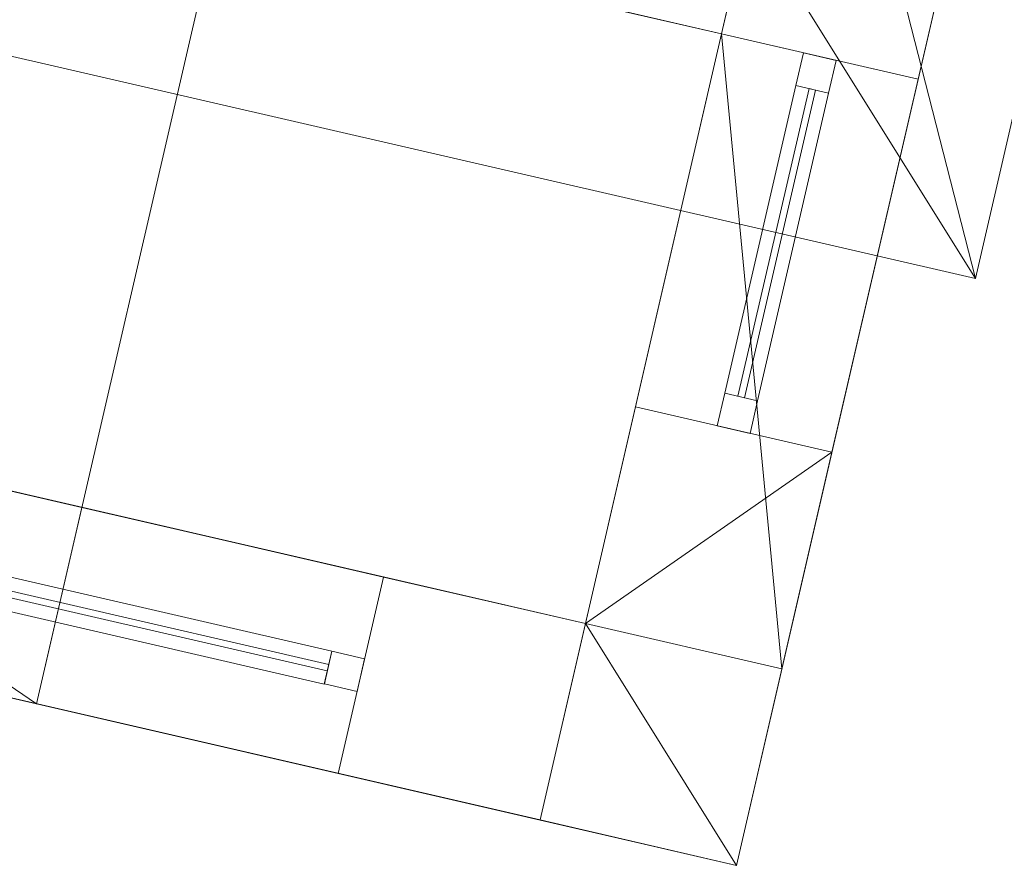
# Model space of a CAD drawing. Header units: millimetres. Extents: x -430348 to -225823, y -86243 to 5084.
# Tile 826 of 1056: x -317115 to -315649, y -72157 to -70899. Entities that reach past the tile are written whole.
import ezdxf

# ---------------------------------------------------------------- set-up
doc = ezdxf.new("R2010")
doc.units = ezdxf.units.MM
for name, color, linetype, lineweight in [('A-GLAZ-CURT', 52, 'Continuous', 9), ('A-GLAZ-CWMG', 51, 'Continuous', 9), ('A-ROOF', 132, 'Continuous', 9), ('A-WALL', 113, 'Continuous', 9)]:
    doc.layers.add(name, color=color, linetype=linetype, lineweight=lineweight)

# ---------------------------------------------------------------- blocks, each defined once
blk = doc.blocks.new('System Panel - Door-555583-_3D_ Copy 1')
at = {"layer": 'A-GLAZ-CURT'}
mesh = blk.add_polyface(dxfattribs=at)
corners = [(-410, 5), (-410, 5, 2000), (410, 5, 2000), (410, 5)]
mesh.append_faces([[corners[k] for k in face] for face in [(2, 3, 0, 1)]])
mesh = blk.add_polyface(dxfattribs=at)
corners = [(410, -5), (-410, -5), (-410, 5), (410, 5)]
mesh.append_faces([[corners[k] for k in face] for face in [(3, 0, 1, 2)]])
mesh = blk.add_polyface(dxfattribs=at)
corners = [(-410, -5, 2000), (410, -5, 2000), (410, 5, 2000), (-410, 5, 2000)]
mesh.append_faces([[corners[k] for k in face] for face in [(3, 0, 1, 2)]])
mesh = blk.add_polyface(dxfattribs=at)
corners = [(-410, -5), (-410, -5, 2000), (-410, 5, 2000), (-410, 5)]
mesh.append_faces([[corners[k] for k in face] for face in [(0, 1, 2, 3)]])
mesh = blk.add_polyface(dxfattribs=at)
corners = [(410, -5, 2000), (410, -5), (410, 5), (410, 5, 2000)]
mesh.append_faces([[corners[k] for k in face] for face in [(0, 1, 2, 3)]])
mesh = blk.add_polyface(dxfattribs=at)
corners = [(-410, -5), (410, -5), (410, -5, 2000), (-410, -5, 2000)]
mesh.append_faces([[corners[k] for k in face] for face in [(3, 0, 1, 2)]])
blk = doc.blocks.new('Rectangular Mullion - 50mm x 50mm-295017-_3D_ Copy 1')
at = {"layer": 'A-GLAZ-CWMG'}
mesh = blk.add_polyface(dxfattribs=at)
corners = [(0, 25), (-50, 25), (-50, -25), (0, -25)]
mesh.append_faces([[corners[k] for k in face] for face in [(3, 0, 1, 2)]])
mesh = blk.add_polyface(dxfattribs=at)
corners = [(0, 25, -820), (0, -25, -820), (-50, -25, -820), (-50, 25, -820)]
mesh.append_faces([[corners[k] for k in face] for face in [(3, 0, 1, 2)]])
mesh = blk.add_polyface(dxfattribs=at)
corners = [(-50, 25), (0, 25), (0, 25, -820), (-50, 25, -820)]
mesh.append_faces([[corners[k] for k in face] for face in [(3, 0, 1, 2)]])
mesh = blk.add_polyface(dxfattribs=at)
corners = [(-50, -25), (-50, 25), (-50, 25, -820), (-50, -25, -820)]
mesh.append_faces([[corners[k] for k in face] for face in [(0, 1, 2, 3)]])
mesh = blk.add_polyface(dxfattribs=at)
corners = [(0, 25), (0, -25), (0, -25, -820), (0, 25, -820)]
mesh.append_faces([[corners[k] for k in face] for face in [(0, 1, 2, 3)]])
mesh = blk.add_polyface(dxfattribs=at)
corners = [(0, -25), (-50, -25), (-50, -25, -820), (0, -25, -820)]
mesh.append_faces([[corners[k] for k in face] for face in [(3, 0, 1, 2)]])
blk = doc.blocks.new('Rectangular Mullion - 50mm x 50mm-279931-_3D_ Copy 1')
at = {"layer": 'A-GLAZ-CWMG'}
mesh = blk.add_polyface(dxfattribs=at)
corners = [(0, 25), (-50, 25), (-50, -25), (0, -25)]
mesh.append_faces([[corners[k] for k in face] for face in [(2, 3, 0, 1)]])
mesh = blk.add_polyface(dxfattribs=at)
corners = [(0, 25, -2100), (0, -25, -2100), (-50, -25, -2100), (-50, 25, -2100)]
mesh.append_faces([[corners[k] for k in face] for face in [(0, 1, 2, 3)]])
mesh = blk.add_polyface(dxfattribs=at)
corners = [(-50, 25), (0, 25), (0, 25, -2100), (-50, 25, -2100)]
mesh.append_faces([[corners[k] for k in face] for face in [(0, 1, 2, 3)]])
mesh = blk.add_polyface(dxfattribs=at)
corners = [(-50, -25), (-50, 25), (-50, 25, -2100), (-50, -25, -2100)]
mesh.append_faces([[corners[k] for k in face] for face in [(0, 1, 2, 3)]])
mesh = blk.add_polyface(dxfattribs=at)
corners = [(0, 25), (0, -25), (0, -25, -2100), (0, 25, -2100)]
mesh.append_faces([[corners[k] for k in face] for face in [(0, 1, 2, 3)]])
mesh = blk.add_polyface(dxfattribs=at)
corners = [(0, -25), (-50, -25), (-50, -25, -2100), (0, -25, -2100)]
mesh.append_faces([[corners[k] for k in face] for face in [(0, 1, 2, 3)]])
blk = doc.blocks.new('Rectangular Mullion - 50mm x 50mm-295018-_3D_ Copy 1')
at = {"layer": 'A-GLAZ-CWMG'}
mesh = blk.add_polyface(dxfattribs=at)
corners = [(0, 25), (-50, 25), (-50, -25), (0, -25)]
mesh.append_faces([[corners[k] for k in face] for face in [(2, 3, 0, 1)]])
mesh = blk.add_polyface(dxfattribs=at)
corners = [(0, 25, -820), (0, -25, -820), (-50, -25, -820), (-50, 25, -820)]
mesh.append_faces([[corners[k] for k in face] for face in [(0, 1, 2, 3)]])
mesh = blk.add_polyface(dxfattribs=at)
corners = [(-50, 25), (0, 25), (0, 25, -820), (-50, 25, -820)]
mesh.append_faces([[corners[k] for k in face] for face in [(3, 0, 1, 2)]])
mesh = blk.add_polyface(dxfattribs=at)
corners = [(-50, -25), (-50, 25), (-50, 25, -820), (-50, -25, -820)]
mesh.append_faces([[corners[k] for k in face] for face in [(3, 0, 1, 2)]])
mesh = blk.add_polyface(dxfattribs=at)
corners = [(0, 25), (0, -25), (0, -25, -820), (0, 25, -820)]
mesh.append_faces([[corners[k] for k in face] for face in [(3, 0, 1, 2)]])
mesh = blk.add_polyface(dxfattribs=at)
corners = [(0, -25), (-50, -25), (-50, -25, -820), (0, -25, -820)]
mesh.append_faces([[corners[k] for k in face] for face in [(3, 0, 1, 2)]])
blk = doc.blocks.new('System Panel - Glazed-555584-_3D_ Copy 1')
at = {"layer": 'A-GLAZ-CURT', "transparency": 33554471}
mesh = blk.add_polyface(dxfattribs=at)
corners = [(-235, 5), (-235, 5, 1110.5), (235, 5, 1110.5), (235, 5)]
mesh.append_faces([[corners[k] for k in face] for face in [(2, 3, 0, 1)]])
mesh = blk.add_polyface(dxfattribs=at)
corners = [(235, -5), (-235, -5), (-235, 5), (235, 5)]
mesh.append_faces([[corners[k] for k in face] for face in [(3, 0, 1, 2)]])
mesh = blk.add_polyface(dxfattribs=at)
corners = [(-235, -5, 1110.5), (235, -5, 1110.5), (235, 5, 1110.5), (-235, 5, 1110.5)]
mesh.append_faces([[corners[k] for k in face] for face in [(3, 0, 1, 2)]])
mesh = blk.add_polyface(dxfattribs=at)
corners = [(-235, -5), (-235, -5, 1110.5), (-235, 5, 1110.5), (-235, 5)]
mesh.append_faces([[corners[k] for k in face] for face in [(0, 1, 2, 3)]])
mesh = blk.add_polyface(dxfattribs=at)
corners = [(235, -5, 1110.5), (235, -5), (235, 5), (235, 5, 1110.5)]
mesh.append_faces([[corners[k] for k in face] for face in [(0, 1, 2, 3)]])
mesh = blk.add_polyface(dxfattribs=at)
corners = [(-235, -5), (235, -5), (235, -5, 1110.5), (-235, -5, 1110.5)]
mesh.append_faces([[corners[k] for k in face] for face in [(2, 3, 0, 1)]])
blk = doc.blocks.new('Rectangular Mullion - 50mm x 50mm-555585-_3D_ Copy 1')
at = {"layer": 'A-GLAZ-CWMG'}
mesh = blk.add_polyface(dxfattribs=at)
corners = [(0, 25), (-50, 25), (-50, -25), (0, -25)]
mesh.append_faces([[corners[k] for k in face] for face in [(2, 3, 0, 1)]])
mesh = blk.add_polyface(dxfattribs=at)
corners = [(0, 25, -1210.5), (0, -25, -1210.5), (-50, -25, -1210.5), (-50, 25, -1210.5)]
mesh.append_faces([[corners[k] for k in face] for face in [(0, 1, 2, 3)]])
mesh = blk.add_polyface(dxfattribs=at)
corners = [(-50, 25), (0, 25), (0, 25, -1210.5), (-50, 25, -1210.5)]
mesh.append_faces([[corners[k] for k in face] for face in [(3, 0, 1, 2)]])
mesh = blk.add_polyface(dxfattribs=at)
corners = [(-50, -25), (-50, 25), (-50, 25, -1210.5), (-50, -25, -1210.5)]
mesh.append_faces([[corners[k] for k in face] for face in [(3, 0, 1, 2)]])
mesh = blk.add_polyface(dxfattribs=at)
corners = [(0, 25), (0, -25), (0, -25, -1210.5), (0, 25, -1210.5)]
mesh.append_faces([[corners[k] for k in face] for face in [(3, 0, 1, 2)]])
mesh = blk.add_polyface(dxfattribs=at)
corners = [(0, -25), (-50, -25), (-50, -25, -1210.5), (0, -25, -1210.5)]
mesh.append_faces([[corners[k] for k in face] for face in [(3, 0, 1, 2)]])
blk = doc.blocks.new('Rectangular Mullion - 50mm x 50mm-380140-_3D_ Copy 1')
at = {"layer": 'A-GLAZ-CWMG'}
mesh = blk.add_polyface(dxfattribs=at)
corners = [(0, 25), (-50, 25), (-50, -25), (0, -25)]
mesh.append_faces([[corners[k] for k in face] for face in [(2, 3, 0, 1)]])
mesh = blk.add_polyface(dxfattribs=at)
corners = [(0, 25, -470), (0, -25, -470), (-50, -25, -470), (-50, 25, -470)]
mesh.append_faces([[corners[k] for k in face] for face in [(0, 1, 2, 3)]])
mesh = blk.add_polyface(dxfattribs=at)
corners = [(-50, 25), (0, 25), (0, 25, -470), (-50, 25, -470)]
mesh.append_faces([[corners[k] for k in face] for face in [(0, 1, 2, 3)]])
mesh = blk.add_polyface(dxfattribs=at)
corners = [(-50, -25), (-50, 25), (-50, 25, -470), (-50, -25, -470)]
mesh.append_faces([[corners[k] for k in face] for face in [(0, 1, 2, 3)]])
mesh = blk.add_polyface(dxfattribs=at)
corners = [(0, 25), (0, -25), (0, -25, -470), (0, 25, -470)]
mesh.append_faces([[corners[k] for k in face] for face in [(0, 1, 2, 3)]])
mesh = blk.add_polyface(dxfattribs=at)
corners = [(0, -25), (-50, -25), (-50, -25, -470), (0, -25, -470)]
mesh.append_faces([[corners[k] for k in face] for face in [(0, 1, 2, 3)]])
blk = doc.blocks.new('Rectangular Mullion - 50mm x 50mm-555586-_3D_ Copy 1')
at = {"layer": 'A-GLAZ-CWMG'}
mesh = blk.add_polyface(dxfattribs=at)
corners = [(0, 25), (-50, 25), (-50, -25), (0, -25)]
mesh.append_faces([[corners[k] for k in face] for face in [(2, 3, 0, 1)]])
mesh = blk.add_polyface(dxfattribs=at)
corners = [(0, 25, -1210.5), (0, -25, -1210.5), (-50, -25, -1210.5), (-50, 25, -1210.5)]
mesh.append_faces([[corners[k] for k in face] for face in [(0, 1, 2, 3)]])
mesh = blk.add_polyface(dxfattribs=at)
corners = [(-50, 25), (0, 25), (0, 25, -1210.5), (-50, 25, -1210.5)]
mesh.append_faces([[corners[k] for k in face] for face in [(3, 0, 1, 2)]])
mesh = blk.add_polyface(dxfattribs=at)
corners = [(-50, -25), (-50, 25), (-50, 25, -1210.5), (-50, -25, -1210.5)]
mesh.append_faces([[corners[k] for k in face] for face in [(3, 0, 1, 2)]])
mesh = blk.add_polyface(dxfattribs=at)
corners = [(0, 25), (0, -25), (0, -25, -1210.5), (0, 25, -1210.5)]
mesh.append_faces([[corners[k] for k in face] for face in [(3, 0, 1, 2)]])
mesh = blk.add_polyface(dxfattribs=at)
corners = [(0, -25), (-50, -25), (-50, -25, -1210.5), (0, -25, -1210.5)]
mesh.append_faces([[corners[k] for k in face] for face in [(3, 0, 1, 2)]])
blk = doc.blocks.new('Rectangular Mullion - 50mm x 50mm-380141-_3D_ Copy 1')
at = {"layer": 'A-GLAZ-CWMG'}
mesh = blk.add_polyface(dxfattribs=at)
corners = [(0, 25), (-50, 25), (-50, -25), (0, -25)]
mesh.append_faces([[corners[k] for k in face] for face in [(3, 0, 1, 2)]])
mesh = blk.add_polyface(dxfattribs=at)
corners = [(0, 25, -470), (0, -25, -470), (-50, -25, -470), (-50, 25, -470)]
mesh.append_faces([[corners[k] for k in face] for face in [(3, 0, 1, 2)]])
mesh = blk.add_polyface(dxfattribs=at)
corners = [(-50, 25), (0, 25), (0, 25, -470), (-50, 25, -470)]
mesh.append_faces([[corners[k] for k in face] for face in [(0, 1, 2, 3)]])
mesh = blk.add_polyface(dxfattribs=at)
corners = [(-50, -25), (-50, 25), (-50, 25, -470), (-50, -25, -470)]
mesh.append_faces([[corners[k] for k in face] for face in [(3, 0, 1, 2)]])
mesh = blk.add_polyface(dxfattribs=at)
corners = [(0, 25), (0, -25), (0, -25, -470), (0, 25, -470)]
mesh.append_faces([[corners[k] for k in face] for face in [(3, 0, 1, 2)]])
mesh = blk.add_polyface(dxfattribs=at)
corners = [(0, -25), (-50, -25), (-50, -25, -470), (0, -25, -470)]
mesh.append_faces([[corners[k] for k in face] for face in [(0, 1, 2, 3)]])

msp = doc.modelspace()

# ---------------------------------------------------------------- block references
at = {"layer": 'A-GLAZ-CURT', "transparency": 33554471, "rotation": 76.99999999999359}
msp.add_blockref('System Panel - Glazed-555584-_3D_ Copy 1', (-315988.1, -71231.2, 60839.5), dxfattribs=at)
at = {"layer": 'A-GLAZ-CURT', "rotation": 346.9999999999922}
msp.add_blockref('System Panel - Door-555583-_3D_ Copy 1', (-317055.4, -71771, 59900), dxfattribs=at)
at = {"layer": 'A-GLAZ-CWMG', "extrusion": (0, 0, -1)}
for name, p, rotation in [('Rectangular Mullion - 50mm x 50mm-555586-_3D_ Copy 1', (315924, -70953.5, -60789.5), 103.0000000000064), ('Rectangular Mullion - 50mm x 50mm-279931-_3D_ Copy 1', (316607.1, -71874.4, -59850), 193.0000000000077)]:
    msp.add_blockref(name, p, dxfattribs=dict(at, rotation=rotation))
at = {"layer": 'A-GLAZ-CWMG', "extrusion": (0.224951, 0.97437, 0), "rotation": 90}
msp.add_blockref('Rectangular Mullion - 50mm x 50mm-380140-_3D_ Copy 1', (291865.8, 62000, -140252.4), dxfattribs=at)
at = {"layer": 'A-GLAZ-CWMG', "extrusion": (-0.224951, -0.97437, 0), "rotation": 270}
msp.add_blockref('Rectangular Mullion - 50mm x 50mm-380141-_3D_ Copy 1', (-291865.8, 60789.5, 140722.4), dxfattribs=at)
at = {"layer": 'A-GLAZ-CWMG', "rotation": 256.9999999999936}
msp.add_blockref('Rectangular Mullion - 50mm x 50mm-555585-_3D_ Copy 1', (-316052.2, -71508.9, 62000), dxfattribs=at)
at = {"layer": 'A-GLAZ-CWMG', "extrusion": (0.97437, -0.224951, 0), "rotation": 90}
msp.add_blockref('Rectangular Mullion - 50mm x 50mm-295017-_3D_ Copy 1', (-141253.4, 61950, -292374.3), dxfattribs=at)
at = {"layer": 'A-GLAZ-CWMG', "extrusion": (-0.97437, 0.224951, 0), "rotation": 270}
msp.add_blockref('Rectangular Mullion - 50mm x 50mm-295018-_3D_ Copy 1', (141253.4, 59850, 293194.3), dxfattribs=at)

# ---------------------------------------------------------------- meshes
at = {"layer": 'A-ROOF'}
mesh = msp.add_polyface(dxfattribs=at)
corners = [(-315692.4, -71284, 64710), (-318165.5, -67326.2, 67063.9), (-316906.2, -66539.3, 66314.9), (-316073.9, -62934.2, 66314.9), (-313375.4, -61248, 64710)]
mesh.append_faces([[corners[k] for k in face] for face in [(2, 0, 1)]], dxfattribs={"vtx0": -1})
mesh.append_faces([[corners[k] for k in face] for face in [(2, 3, 4, 0)]], dxfattribs={"vtx3": -1})
mesh = msp.add_polyface(dxfattribs=at)
corners = [(-315692.4, -71284, 64832.8), (-313375.4, -61248, 64832.8), (-316073.9, -62934.2, 66437.7), (-316906.2, -66539.3, 66437.7), (-318165.5, -67326.2, 67186.7)]
mesh.append_faces([[corners[k] for k in face] for face in [(4, 0, 3)]], dxfattribs={"vtx1": -1})
mesh.append_faces([[corners[k] for k in face] for face in [(1, 2, 3, 0)]], dxfattribs={"vtx2": -1})
mesh = msp.add_polyface(dxfattribs=at)
corners = [(-313375.4, -61248, 64710), (-313375.4, -61248, 64832.8), (-315692.4, -71284, 64832.8), (-315692.4, -71284, 64710)]
mesh.append_faces([[corners[k] for k in face] for face in [(1, 2, 3, 0)]])
mesh = msp.add_polyface(dxfattribs=at)
corners = [(-333251.5, -67230.2, 64710), (-333611.1, -67147.1, 64710), (-333679.3, -67131.4, 64710), (-332936.9, -63916, 67063.9), (-332868.8, -63931.7, 67063.9), (-318165.5, -67326.2, 67063.9), (-315692.4, -71284, 64710), (-317681.3, -70824.8, 64710), (-317690.1, -70822.8, 64710), (-318995, -68313.3, 66244.7), (-321237.9, -70003.7, 64710), (-321247.5, -70001.5, 64710), (-321653.8, -69907.7, 64710), (-321663.7, -69905.4, 64710), (-322956.8, -67350.6, 66278.2), (-325209.1, -69086.9, 64710), (-325220, -69084.4, 64710), (-329743.8, -68040, 64710), (-329753.7, -68037.7, 64710), (-331029.5, -65517.1, 66257.1)]
mesh.append_faces([[corners[k] for k in face] for face in [(4, 2, 3)]], dxfattribs={"vtx0": -1})
mesh.append_faces([[corners[k] for k in face] for face in [(14, 5, 9)]], dxfattribs={"vtx0": -1, "vtx1": -1, "vtx2": -1})
mesh.append_faces([[corners[k] for k in face] for face in [(14, 19, 4, 5)]], dxfattribs={"vtx0": -1, "vtx1": -1, "vtx3": -1})
mesh.append_faces([[corners[k] for k in face] for face in [(4, 19, 0)]], dxfattribs={"vtx0": -1, "vtx2": -1})
mesh.append_faces([[corners[k] for k in face] for face in [(16, 17, 14, 15), (6, 7, 5)]], dxfattribs={"vtx1": -1})
mesh.append_faces([[corners[k] for k in face] for face in [(1, 2, 4, 0)]], dxfattribs={"vtx1": -1, "vtx2": -1})
mesh.append_faces([[corners[k] for k in face] for face in [(17, 18, 19, 14), (7, 8, 9, 5), (12, 13, 14, 9)]], dxfattribs={"vtx2": -1, "vtx3": -1})
mesh.append_faces([[corners[k] for k in face] for face in [(9, 10, 11, 12)]], dxfattribs={"vtx3": -1})
mesh = msp.add_polyface(dxfattribs=at)
corners = [(-333679.3, -67131.4, 64832.8), (-333262.4, -67227.7, 64832.8), (-331027.1, -65504.5, 66389.1), (-329743.8, -68040, 64832.8), (-325220, -69084.4, 64832.8), (-322954.5, -67337.9, 66410.2), (-321653.8, -69907.7, 64832.8), (-321247.5, -70001.5, 64832.8), (-318993, -68302.4, 66375.5), (-317681.3, -70824.8, 64832.8), (-315692.4, -71284, 64832.8), (-318165.5, -67326.2, 67186.7), (-332936.9, -63916, 67186.7)]
mesh.append_faces([[corners[k] for k in face] for face in [(5, 2, 3, 4)]], dxfattribs={"vtx0": -1})
mesh.append_faces([[corners[k] for k in face] for face in [(12, 2, 5, 11)]], dxfattribs={"vtx0": -1, "vtx1": -1, "vtx2": -1})
mesh.append_faces([[corners[k] for k in face] for face in [(5, 6, 8, 11)]], dxfattribs={"vtx1": -1, "vtx2": -1, "vtx3": -1})
mesh.append_faces([[corners[k] for k in face] for face in [(9, 10, 11, 8), (6, 7, 8)]], dxfattribs={"vtx2": -1})
mesh.append_faces([[corners[k] for k in face] for face in [(12, 0, 1, 2)]], dxfattribs={"vtx3": -1})
mesh = msp.add_polyface(dxfattribs=at)
corners = [(-317089.8, -71916.9, 63001.4), (-318131.7, -71676.4, 62000), (-317861.5, -70506.2, 62000), (-316819.7, -70746.7, 63001.4)]
mesh.append_faces([[corners[k] for k in face] for face in [(1, 2, 3, 0)]])
mesh = msp.add_polyface(dxfattribs=at)
corners = [(-318131.7, -71676.4, 62137), (-317089.8, -71916.9, 63138.4), (-316819.7, -70746.7, 63138.4), (-317861.5, -70506.2, 62137)]
mesh.append_faces([[corners[k] for k in face] for face in [(2, 3, 0, 1)]])
mesh = msp.add_polyface(dxfattribs=at)
corners = [(-317861.5, -70506.2, 62137), (-316819.7, -70746.7, 63138.4), (-315777.8, -70987.2, 62137), (-315777.8, -70987.2, 62000), (-316819.7, -70746.7, 63001.4), (-317861.5, -70506.2, 62000)]
mesh.append_faces([[corners[k] for k in face] for face in [(0, 1, 4, 5)]], dxfattribs={"vtx1": -1})
mesh.append_faces([[corners[k] for k in face] for face in [(2, 3, 4, 1)]], dxfattribs={"vtx2": -1})
mesh = msp.add_polyface(dxfattribs=at)
corners = [(-315777.8, -70987.2, 62000), (-316048, -72157.5, 62000), (-317089.8, -71916.9, 63001.4), (-316819.7, -70746.7, 63001.4)]
mesh.append_faces([[corners[k] for k in face] for face in [(1, 2, 3, 0)]])
mesh = msp.add_polyface(dxfattribs=at)
corners = [(-316048, -72157.5, 62137), (-315777.8, -70987.2, 62137), (-316819.7, -70746.7, 63138.4), (-317089.8, -71916.9, 63138.4)]
mesh.append_faces([[corners[k] for k in face] for face in [(2, 3, 0, 1)]])
mesh = msp.add_polyface(dxfattribs=at)
corners = [(-315692.4, -71284, 64710), (-315692.4, -71284, 64832.8), (-317681.3, -70824.8, 64832.8), (-317681.3, -70824.8, 64710)]
mesh.append_faces([[corners[k] for k in face] for face in [(2, 3, 0, 1)]])
mesh = msp.add_polyface(dxfattribs=at)
corners = [(-315777.8, -70987.2, 62000), (-315777.8, -70987.2, 62137), (-316048, -72157.5, 62137), (-316048, -72157.5, 62000)]
mesh.append_faces([[corners[k] for k in face] for face in [(2, 3, 0, 1)]])
mesh = msp.add_polyface(dxfattribs=at)
corners = [(-316048, -72157.5, 62137), (-317089.8, -71916.9, 63138.4), (-318131.7, -71676.4, 62137), (-318131.7, -71676.4, 62000), (-317089.8, -71916.9, 63001.4), (-316048, -72157.5, 62000)]
mesh.append_faces([[corners[k] for k in face] for face in [(0, 1, 4, 5)]], dxfattribs={"vtx1": -1})
mesh.append_faces([[corners[k] for k in face] for face in [(2, 3, 4, 1)]], dxfattribs={"vtx2": -1})
at = {"layer": 'A-WALL'}
mesh = msp.add_polyface(dxfattribs=at)
corners = [(-317814.6, -70209.1, 59055.2), (-316002.7, -70627.4, 59055.2), (-316036.4, -70773.6, 59055.2), (-316070.2, -70919.7, 59055.2), (-317569.2, -70573.7, 59055.2), (-317861.5, -70506.2, 59055.2), (-318145.3, -70440.6, 59055.2)]
mesh.append_faces([[corners[k] for k in face] for face in [(4, 0, 1, 2)]], dxfattribs={"vtx0": -1, "vtx3": -1})
mesh.append_faces([[corners[k] for k in face] for face in [(3, 4, 2)]], dxfattribs={"vtx1": -1})
mesh.append_faces([[corners[k] for k in face] for face in [(5, 6, 0, 4)]], dxfattribs={"vtx2": -1})
mesh = msp.add_polyface(dxfattribs=at)
corners = [(-316119.5, -70600.4, 65116.5), (-317814.6, -70209.1, 65116.5), (-317957.3, -70309, 65024.2), (-317853.8, -70508, 64902.6), (-316070.2, -70919.7, 64902.6), (-316029.7, -70744.3, 65031)]
mesh.append_faces([[corners[k] for k in face] for face in [(1, 2, 3, 0), (4, 5, 0, 3)]], dxfattribs={"vtx2": -1})
mesh = msp.add_polyface(dxfattribs=at)
corners = [(-318145.3, -70440.6, 59055.2), (-317861.5, -70506.2, 59055.2), (-317569.2, -70573.7, 59055.2), (-316070.2, -70919.7, 59055.2), (-316070.2, -70919.7, 60789.5), (-316070.2, -70919.7, 62000), (-316070.2, -70919.7, 62281), (-316070.2, -70919.7, 64440.3), (-316070.2, -70919.7, 64902.6), (-317853.8, -70508, 64902.6), (-318145.3, -70440.6, 65152.7), (-317073.8, -70688, 63248.9), (-317073.8, -70688, 64648.9), (-316391.7, -70845.5, 64648.9), (-316391.7, -70845.5, 63248.9)]
mesh.append_faces([[corners[k] for k in face] for face in [(4, 1, 2, 3)]], dxfattribs={"vtx0": -1})
mesh.append_faces([[corners[k] for k in face] for face in [(6, 14, 11, 5), (14, 6, 7)]], dxfattribs={"vtx0": -1, "vtx2": -1})
mesh.append_faces([[corners[k] for k in face] for face in [(11, 9, 10, 0)]], dxfattribs={"vtx0": -1, "vtx3": -1})
mesh.append_faces([[corners[k] for k in face] for face in [(11, 12, 9), (4, 5, 11)]], dxfattribs={"vtx1": -1, "vtx2": -1})
mesh.append_faces([[corners[k] for k in face] for face in [(0, 1, 4, 11)]], dxfattribs={"vtx1": -1, "vtx2": -1, "vtx3": -1})
mesh.append_faces([[corners[k] for k in face] for face in [(8, 9, 12, 13), (13, 14, 7, 8)]], dxfattribs={"vtx1": -1, "vtx3": -1})
mesh = msp.add_polyface(dxfattribs=at)
corners = [(-316002.7, -70627.4, 59055.2), (-316002.7, -70627.4, 65031), (-316029.7, -70744.3, 65031), (-316070.2, -70919.7, 64902.6), (-316070.2, -70919.7, 64440.3), (-316070.2, -70919.7, 62281), (-316070.2, -70919.7, 62000), (-316070.2, -70919.7, 60789.5), (-316070.2, -70919.7, 59055.2), (-316036.4, -70773.6, 59055.2)]
mesh.append_faces([[corners[k] for k in face] for face in [(9, 0, 7, 8)]], dxfattribs={"vtx1": -1})
mesh.append_faces([[corners[k] for k in face] for face in [(5, 6, 1, 4)]], dxfattribs={"vtx1": -1, "vtx2": -1})
mesh.append_faces([[corners[k] for k in face] for face in [(6, 7, 0, 1)]], dxfattribs={"vtx1": -1, "vtx3": -1})
mesh.append_faces([[corners[k] for k in face] for face in [(1, 2, 3, 4)]], dxfattribs={"vtx3": -1})
mesh = msp.add_polyface(dxfattribs=at)
corners = [(-316036.4, -70773.6, 59055.2), (-316070.2, -70919.7, 59055.2), (-316272.8, -71797.7, 59055.2), (-316272.8, -71797.7, 62281), (-316070.2, -70919.7, 62281), (-316070.2, -70919.7, 64440.3), (-316036.4, -70773.6, 64440.3), (-316198.4, -71475.1, 62000), (-316198.4, -71475.1, 60789.5), (-316070.2, -70919.7, 60789.5), (-316070.2, -70919.7, 62000)]
mesh.append_faces([[corners[k] for k in face] for face in [(3, 7, 8, 2), (4, 10, 7, 3)]], dxfattribs={"vtx0": -1, "vtx2": -1})
mesh.append_faces([[corners[k] for k in face] for face in [(5, 6, 4)]], dxfattribs={"vtx1": -1})
mesh.append_faces([[corners[k] for k in face] for face in [(6, 0, 10, 4)]], dxfattribs={"vtx1": -1, "vtx2": -1, "vtx3": -1})
mesh.append_faces([[corners[k] for k in face] for face in [(0, 1, 9, 10), (8, 9, 1, 2)]], dxfattribs={"vtx1": -1, "vtx3": -1})
mesh = msp.add_polyface(dxfattribs=at)
corners = [(-316272.8, -71797.7, 59055.2), (-316070.2, -70919.7, 59055.2), (-316036.4, -70773.6, 59055.2), (-315744.1, -70841.1, 59055.2), (-315980.5, -71865.2, 59055.2)]
mesh.append_faces([[corners[k] for k in face] for face in [(1, 4, 0)]], dxfattribs={"vtx0": -1})
mesh.append_faces([[corners[k] for k in face] for face in [(3, 4, 1, 2)]], dxfattribs={"vtx1": -1})
mesh = msp.add_polyface(dxfattribs=at)
corners = [(-315744.1, -70841.1, 64440.3), (-316036.4, -70773.6, 64440.3), (-316070.2, -70919.7, 64440.3), (-315777.8, -70987.2, 64440.3)]
mesh.append_faces([[corners[k] for k in face] for face in [(1, 2, 3, 0)]])
mesh = msp.add_polyface(dxfattribs=at)
corners = [(-315980.5, -71865.2, 59055.2), (-315744.1, -70841.1, 59055.2), (-315744.1, -70841.1, 64440.3), (-315777.8, -70987.2, 64440.3), (-315777.8, -70987.2, 62000), (-315777.8, -70987.2, 60789.5), (-315906.1, -71542.6, 60789.5), (-315906.1, -71542.6, 62000), (-315980.5, -71865.2, 62000)]
mesh.append_faces([[corners[k] for k in face] for face in [(5, 1, 4)]], dxfattribs={"vtx0": -1, "vtx1": -1})
mesh.append_faces([[corners[k] for k in face] for face in [(6, 0, 1, 5)]], dxfattribs={"vtx0": -1, "vtx2": -1})
mesh.append_faces([[corners[k] for k in face] for face in [(8, 0, 6, 7)]], dxfattribs={"vtx1": -1})
mesh.append_faces([[corners[k] for k in face] for face in [(2, 3, 4, 1)]], dxfattribs={"vtx2": -1})
mesh = msp.add_polyface(dxfattribs=at)
corners = [(-316070.2, -70919.7, 59055.2), (-316272.8, -71797.7, 59055.2), (-316340.3, -72090, 59055.2), (-316340.3, -72090, 62281), (-316272.8, -71797.7, 62281), (-316070.2, -70919.7, 62281), (-316070.2, -70919.7, 62000), (-316198.4, -71475.1, 62000), (-316198.4, -71475.1, 60789.5), (-316070.2, -70919.7, 60789.5)]
mesh.append_faces([[corners[k] for k in face] for face in [(8, 1, 2, 3)]], dxfattribs={"vtx0": -1, "vtx3": -1})
mesh.append_faces([[corners[k] for k in face] for face in [(3, 4, 7, 8)]], dxfattribs={"vtx1": -1, "vtx3": -1})
mesh.append_faces([[corners[k] for k in face] for face in [(5, 6, 7, 4)]], dxfattribs={"vtx2": -1})
mesh.append_faces([[corners[k] for k in face] for face in [(8, 9, 0, 1)]], dxfattribs={"vtx3": -1})
mesh = msp.add_polyface(dxfattribs=at)
corners = [(-316340.3, -72090, 59055.2), (-316272.8, -71797.7, 59055.2), (-316070.2, -70919.7, 59055.2), (-315777.8, -70987.2, 59055.2), (-316048, -72157.5, 59055.2)]
mesh.append_faces([[corners[k] for k in face] for face in [(1, 4, 0)]], dxfattribs={"vtx0": -1})
mesh.append_faces([[corners[k] for k in face] for face in [(3, 4, 1, 2)]], dxfattribs={"vtx1": -1})
mesh = msp.add_polyface(dxfattribs=at)
corners = [(-316070.2, -70919.7, 62281), (-316272.8, -71797.7, 62281), (-316340.3, -72090, 62281), (-316048, -72157.5, 62000), (-315906.1, -71542.6, 62000), (-315777.8, -70987.2, 62000)]
mesh.append_faces([[corners[k] for k in face] for face in [(1, 2, 3, 4), (4, 5, 0, 1)]], dxfattribs={"vtx3": -1})
mesh = msp.add_polyface(dxfattribs=at)
corners = [(-316070.2, -70919.7, 62281), (-316272.8, -71797.7, 62281), (-315980.5, -71865.2, 62000), (-315906.1, -71542.6, 62000), (-315777.8, -70987.2, 62000)]
mesh.append_faces([[corners[k] for k in face] for face in [(1, 2, 3)]], dxfattribs={"vtx2": -1})
mesh.append_faces([[corners[k] for k in face] for face in [(3, 4, 0, 1)]], dxfattribs={"vtx3": -1})
mesh = msp.add_polyface(dxfattribs=at)
corners = [(-315906.1, -71542.6, 62000), (-316198.4, -71475.1, 62000), (-316070.2, -70919.7, 62000), (-315777.8, -70987.2, 62000)]
mesh.append_faces([[corners[k] for k in face] for face in [(0, 1, 2, 3)]])
mesh = msp.add_polyface(dxfattribs=at)
corners = [(-316198.4, -71475.1, 60789.5), (-315906.1, -71542.6, 60789.5), (-315777.8, -70987.2, 60789.5), (-316070.2, -70919.7, 60789.5)]
mesh.append_faces([[corners[k] for k in face] for face in [(3, 0, 1, 2)]])
mesh = msp.add_polyface(dxfattribs=at)
corners = [(-316198.4, -71475.1, 60789.5), (-315906.1, -71542.6, 60789.5), (-315777.8, -70987.2, 60789.5), (-316070.2, -70919.7, 60789.5)]
mesh.append_faces([[corners[k] for k in face] for face in [(2, 3, 0, 1)]])
mesh = msp.add_polyface(dxfattribs=at)
corners = [(-315906.1, -71542.6, 62000), (-316198.4, -71475.1, 62000), (-316070.2, -70919.7, 62000), (-315777.8, -70987.2, 62000)]
mesh.append_faces([[corners[k] for k in face] for face in [(0, 1, 2, 3)]])
mesh = msp.add_polyface(dxfattribs=at)
corners = [(-315777.8, -70987.2, 62000), (-316070.2, -70919.7, 62000), (-316070.2, -70919.7, 60789.5), (-315777.8, -70987.2, 60789.5)]
mesh.append_faces([[corners[k] for k in face] for face in [(0, 1, 2, 3)]])
mesh = msp.add_polyface(dxfattribs=at)
corners = [(-315777.8, -70987.2, 64440.3), (-316070.2, -70919.7, 64440.3), (-316070.2, -70919.7, 62281), (-315777.8, -70987.2, 62000)]
mesh.append_faces([[corners[k] for k in face] for face in [(2, 3, 0, 1)]])
mesh = msp.add_polyface(dxfattribs=at)
corners = [(-315777.8, -70987.2, 59055.2), (-316070.2, -70919.7, 59055.2), (-316070.2, -70919.7, 60789.5), (-315777.8, -70987.2, 60789.5), (-316070.2, -70919.7, 62281), (-315777.8, -70987.2, 62000), (-316070.2, -70919.7, 62000)]
mesh.append_faces([[corners[k] for k in face] for face in [(1, 2, 3, 0), (4, 5, 6)]])
mesh = msp.add_polyface(dxfattribs=at)
corners = [(-316048, -72157.5, 59055.2), (-315777.8, -70987.2, 59055.2), (-315777.8, -70987.2, 60789.5), (-315906.1, -71542.6, 60789.5), (-315906.1, -71542.6, 62000), (-316048, -72157.5, 62000)]
mesh.append_faces([[corners[k] for k in face] for face in [(5, 3, 4)]], dxfattribs={"vtx0": -1})
mesh.append_faces([[corners[k] for k in face] for face in [(3, 5, 0, 1)]], dxfattribs={"vtx0": -1, "vtx3": -1})
mesh.append_faces([[corners[k] for k in face] for face in [(2, 3, 1)]], dxfattribs={"vtx1": -1})
mesh = msp.add_polyface(dxfattribs=at)
corners = [(-318064.2, -71384.1, 59055.2), (-317771.9, -71451.6, 59055.2), (-316272.8, -71797.7, 59055.2), (-316340.3, -72090, 59055.2), (-318131.7, -71676.4, 59055.2)]
mesh.append_faces([[corners[k] for k in face] for face in [(1, 4, 0)]], dxfattribs={"vtx0": -1})
mesh.append_faces([[corners[k] for k in face] for face in [(3, 4, 1, 2)]], dxfattribs={"vtx1": -1})
mesh = msp.add_polyface(dxfattribs=at)
corners = [(-318064.2, -71384.1, 62000), (-318131.7, -71676.4, 62000), (-317089.8, -71916.9, 63001.4), (-317022.4, -71624.6, 63001.4), (-317771.9, -71451.6, 62281)]
mesh.append_faces([[corners[k] for k in face] for face in [(4, 2, 3)]], dxfattribs={"vtx0": -1})
mesh.append_faces([[corners[k] for k in face] for face in [(1, 2, 4, 0)]], dxfattribs={"vtx1": -1})
mesh = msp.add_polyface(dxfattribs=at)
corners = [(-316272.8, -71797.7, 59055.2), (-317771.9, -71451.6, 59055.2), (-318064.2, -71384.1, 59055.2), (-318064.2, -71384.1, 62000), (-317771.9, -71451.6, 62281), (-317022.4, -71624.6, 63001.4), (-316272.8, -71797.7, 62281), (-317469.8, -71521.3, 61950), (-317469.8, -71521.3, 59850), (-316573.4, -71728.3, 59850), (-316573.4, -71728.3, 61950)]
mesh.append_faces([[corners[k] for k in face] for face in [(9, 0, 8)]], dxfattribs={"vtx0": -1, "vtx1": -1})
mesh.append_faces([[corners[k] for k in face] for face in [(8, 2, 3), (7, 4, 5)]], dxfattribs={"vtx0": -1, "vtx2": -1})
mesh.append_faces([[corners[k] for k in face] for face in [(1, 2, 8, 0)]], dxfattribs={"vtx1": -1, "vtx2": -1})
mesh.append_faces([[corners[k] for k in face] for face in [(6, 0, 9, 10), (5, 6, 10, 7), (3, 4, 7, 8)]], dxfattribs={"vtx1": -1, "vtx3": -1})
mesh = msp.add_polyface(dxfattribs=at)
corners = [(-315906.1, -71542.6, 60789.5), (-316198.4, -71475.1, 60789.5), (-316198.4, -71475.1, 62000), (-315906.1, -71542.6, 62000)]
mesh.append_faces([[corners[k] for k in face] for face in [(1, 2, 3, 0)]])
mesh = msp.add_polyface(dxfattribs=at)
corners = [(-315906.1, -71542.6, 60789.5), (-316198.4, -71475.1, 60789.5), (-316198.4, -71475.1, 62000), (-315906.1, -71542.6, 62000)]
mesh.append_faces([[corners[k] for k in face] for face in [(0, 1, 2, 3)]])
mesh = msp.add_polyface(dxfattribs=at)
corners = [(-317537.3, -71813.6, 61950), (-317469.8, -71521.3, 61950), (-316573.4, -71728.3, 61950), (-316640.9, -72020.6, 61950)]
mesh.append_faces([[corners[k] for k in face] for face in [(1, 2, 3, 0)]])
mesh = msp.add_polyface(dxfattribs=at)
corners = [(-317469.8, -71521.3, 59850), (-317537.3, -71813.6, 59850), (-316640.9, -72020.6, 59850), (-316573.4, -71728.3, 59850)]
mesh.append_faces([[corners[k] for k in face] for face in [(2, 3, 0, 1)]])
mesh = msp.add_polyface(dxfattribs=at)
corners = [(-316340.3, -72090, 62281), (-316272.8, -71797.7, 62281), (-317022.4, -71624.6, 63001.4), (-317089.8, -71916.9, 63001.4)]
mesh.append_faces([[corners[k] for k in face] for face in [(3, 0, 1, 2)]])
mesh = msp.add_polyface(dxfattribs=at)
corners = [(-318131.7, -71676.4, 59055.2), (-316340.3, -72090, 59055.2), (-316340.3, -72090, 62281), (-317089.8, -71916.9, 63001.4), (-318131.7, -71676.4, 62000), (-317537.3, -71813.6, 59850), (-317537.3, -71813.6, 61950), (-316640.9, -72020.6, 61950), (-316640.9, -72020.6, 59850)]
mesh.append_faces([[corners[k] for k in face] for face in [(3, 7, 2)]], dxfattribs={"vtx0": -1, "vtx1": -1})
mesh.append_faces([[corners[k] for k in face] for face in [(5, 0, 1, 8), (8, 1, 2, 7)]], dxfattribs={"vtx0": -1, "vtx2": -1})
mesh.append_faces([[corners[k] for k in face] for face in [(4, 0, 5, 6), (3, 4, 6, 7)]], dxfattribs={"vtx1": -1, "vtx3": -1})
mesh = msp.add_polyface(dxfattribs=at)
corners = [(-316640.9, -72020.6, 61950), (-316573.4, -71728.3, 61950), (-316573.4, -71728.3, 59850), (-316640.9, -72020.6, 59850)]
mesh.append_faces([[corners[k] for k in face] for face in [(1, 2, 3, 0)]])
mesh = msp.add_polyface(dxfattribs=at)
corners = [(-316272.8, -71797.7, 59055.2), (-316272.8, -71797.7, 62281), (-316340.3, -72090, 62281), (-316340.3, -72090, 59055.2)]
mesh.append_faces([[corners[k] for k in face] for face in [(3, 0, 1, 2)]])
mesh = msp.add_polyface(dxfattribs=at)
corners = [(-316272.8, -71797.7, 62281), (-316272.8, -71797.7, 59055.2), (-315980.5, -71865.2, 59055.2), (-315980.5, -71865.2, 62000)]
mesh.append_faces([[corners[k] for k in face] for face in [(1, 2, 3, 0)]])
mesh = msp.add_polyface(dxfattribs=at)
corners = [(-316340.3, -72090, 62281), (-316340.3, -72090, 59055.2), (-316048, -72157.5, 59055.2), (-316048, -72157.5, 62000)]
mesh.append_faces([[corners[k] for k in face] for face in [(3, 0, 1, 2)]])

doc.saveas('drawing.dxf')
